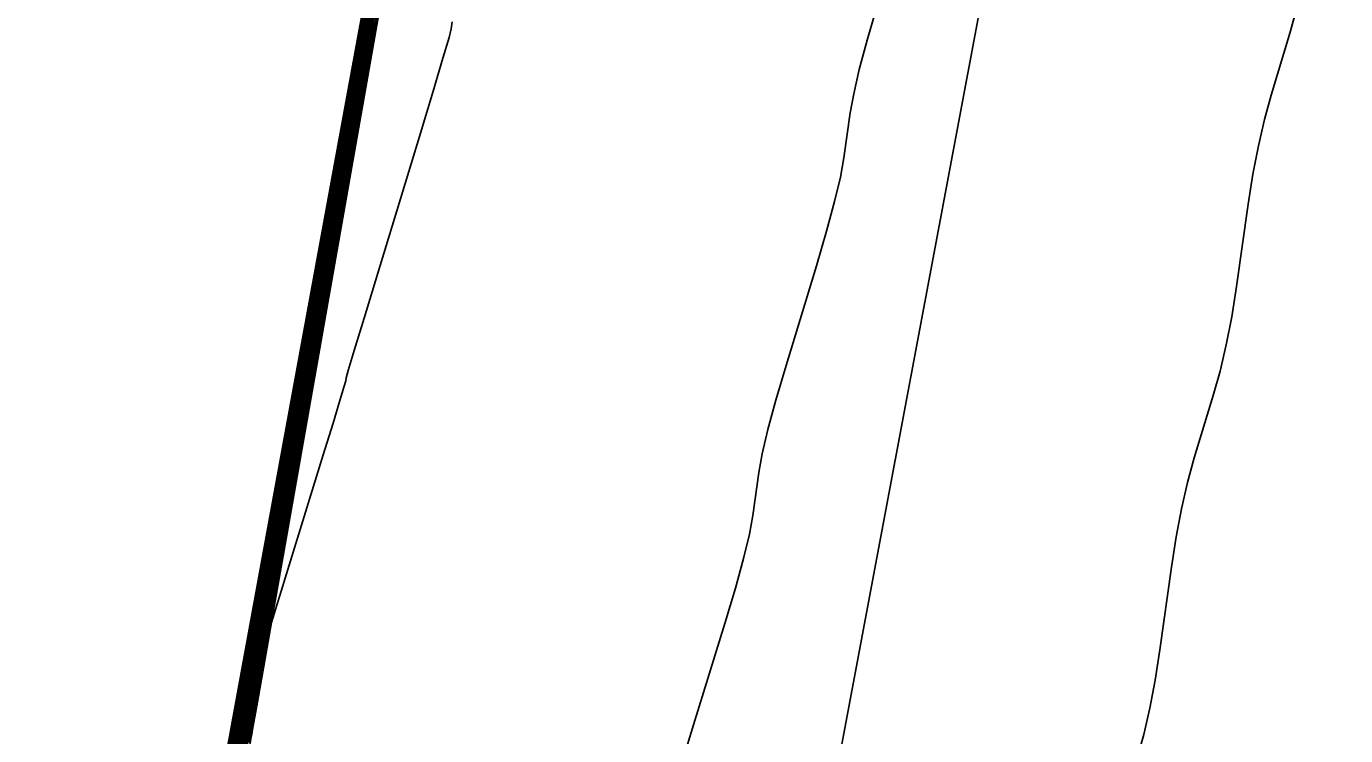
# Model space of a CAD drawing. Extents: x 1724534 to 1727318, y 657156 to 660047.
# Drawn here: x 1725490.35 to 1725508.11, y 659289.98 to 659299.53 of the extents above; entities that cross this region are included whole.
import ezdxf

# ---------------------------------------------------------------- set-up
doc = ezdxf.new("R2010")
doc.units = 0
for name, color, linetype in [('SURVEY - CONTOURS - Index with Text', 7, 'Continuous'), ('SURVEY - CONTOURS - Intermediate with optional Text', 7, 'Continuous'), ('SURVEY - DTM - Breaklines', 7, 'Continuous'), ('SURVEY - NON-TRANSPORTATION - Features', 7, 'Continuous'), ('SURVEY - UTILITIES - Fiber Optic Cable (Underground) with Text', 7, 'Continuous')]:
    doc.layers.add(name, color=color, linetype=linetype)

msp = doc.modelspace()

# ---------------------------------------------------------------- linework, layer by layer
at = {"layer": 'SURVEY - CONTOURS - Index with Text'}
for points in [[(1725492.947, 659288.864), (1725493.23, 659290.419), (1725493.327, 659290.948), (1725493.403, 659291.369), (1725493.459, 659291.682), (1725493.496, 659291.886), (1725493.567, 659292.288), (1725493.603, 659292.493), (1725493.66, 659292.808), (1725493.738, 659293.233), (1725493.835, 659293.768), (1725494.122, 659295.34), (1725494.219, 659295.873), (1725494.296, 659296.296), (1725494.352, 659296.607), (1725494.388, 659296.806), (1725494.455, 659297.191), (1725494.491, 659297.391), (1725494.548, 659297.705), (1725494.625, 659298.131), (1725494.724, 659298.671), (1725495.014, 659300.26)], [(1725495.05, 659300.1), (1725494.865, 659299.086), (1725494.796, 659298.708), (1725494.729, 659298.336), (1725494.599, 659297.608), (1725494.431, 659296.652), (1725494.367, 659296.291), (1725494.302, 659295.926), (1725494.235, 659295.555), (1725493.983, 659294.172), (1725493.915, 659293.797), (1725493.848, 659293.425), (1725493.782, 659293.058), (1725493.718, 659292.695), (1725493.548, 659291.732), (1725493.484, 659291.369), (1725493.418, 659291.003), (1725493.351, 659290.633), (1725493.284, 659290.26), (1725493.033, 659288.885)], [(1725495.086, 659299.94), (1725495.006, 659299.501), (1725494.967, 659299.285), (1725494.91, 659298.967), (1725494.836, 659298.547), (1725494.744, 659298.026), (1725494.474, 659296.498), (1725494.382, 659295.976), (1725494.308, 659295.556), (1725494.251, 659295.237), (1725494.212, 659295.02), (1725494.131, 659294.577), (1725494.092, 659294.36), (1725494.035, 659294.042), (1725493.96, 659293.622), (1725493.869, 659293.102), (1725493.6, 659291.578), (1725493.508, 659291.057), (1725493.433, 659290.637), (1725493.376, 659290.318), (1725493.337, 659290.1), (1725493.256, 659289.653)], [(1725501.8, 659299.81), (1725501.666, 659299.348), (1725501.561, 659298.954), (1725501.486, 659298.627), (1725501.439, 659298.368), (1725501.353, 659297.766), (1725501.306, 659297.505), (1725501.228, 659297.176), (1725501.121, 659296.776), (1725500.983, 659296.308), (1725500.575, 659294.966), (1725500.437, 659294.498), (1725500.33, 659294.103), (1725500.254, 659293.778), (1725500.209, 659293.526), (1725500.129, 659292.948), (1725500.083, 659292.694), (1725500.004, 659292.367), (1725499.894, 659291.966), (1725499.752, 659291.491), (1725499.33, 659290.126), (1725499.17, 659289.598)]]:
    msp.add_lwpolyline(points, dxfattribs=at)
at = {"layer": 'SURVEY - CONTOURS - Intermediate with optional Text'}
for points in [[(1725492.735, 659287.791), (1725493.486, 659291.917), (1725493.623, 659292.685), (1725494.379, 659296.837), (1725494.512, 659297.578), (1725495.273, 659301.758), (1725495.401, 659302.471), (1725496.179, 659306.738), (1725496.207, 659306.827), (1725496.32, 659307.172), (1725496.454, 659307.612), (1725497.547, 659311.3), (1725497.679, 659311.735), (1725497.747, 659311.943), (1725497.88, 659312.38), (1725498.977, 659316.086), (1725499.108, 659316.517), (1725499.173, 659316.714), (1725499.305, 659317.147), (1725500.406, 659320.872)], [(1725492.854, 659288.628), (1725493.198, 659290.515), (1725493.312, 659291.137), (1725493.394, 659291.588), (1725493.465, 659291.979), (1725493.476, 659292.044), (1725493.496, 659292.155), (1725493.548, 659292.438), (1725493.631, 659292.895), (1725494.095, 659295.435), (1725494.209, 659296.064), (1725494.292, 659296.518), (1725494.343, 659296.796), (1725494.362, 659296.899), (1725494.388, 659297.044), (1725494.439, 659297.326), (1725494.523, 659297.785), (1725494.639, 659298.422), (1725494.992, 659300.356)], [(1725492.885, 659288.707), (1725493.209, 659290.483), (1725493.317, 659291.074), (1725493.397, 659291.515), (1725493.45, 659291.807), (1725493.475, 659291.948), (1725493.506, 659292.125), (1725493.532, 659292.267), (1725493.585, 659292.562), (1725493.667, 659293.008), (1725493.776, 659293.606), (1725494.104, 659295.404), (1725494.213, 659296.001), (1725494.293, 659296.444), (1725494.346, 659296.733), (1725494.37, 659296.868), (1725494.398, 659297.024), (1725494.422, 659297.16), (1725494.475, 659297.452), (1725494.557, 659297.9), (1725494.667, 659298.505), (1725494.999, 659300.324)], [(1725492.978, 659288.943), (1725493.241, 659290.387), (1725493.332, 659290.885), (1725493.406, 659291.296), (1725493.464, 659291.619), (1725493.506, 659291.855), (1725493.597, 659292.369), (1725493.639, 659292.606), (1725493.698, 659292.932), (1725493.773, 659293.346), (1725493.865, 659293.849), (1725494.131, 659295.308), (1725494.222, 659295.81), (1725494.297, 659296.222), (1725494.355, 659296.544), (1725494.396, 659296.776), (1725494.484, 659297.274), (1725494.526, 659297.507), (1725494.584, 659297.831), (1725494.659, 659298.247), (1725494.752, 659298.754), (1725495.021, 659300.228)], [(1725493.008, 659289.022), (1725493.252, 659290.355), (1725493.336, 659290.822), (1725493.409, 659291.223), (1725493.469, 659291.557), (1725493.517, 659291.825), (1725493.627, 659292.451), (1725493.675, 659292.719), (1725493.735, 659293.055), (1725493.808, 659293.459), (1725493.894, 659293.93), (1725494.14, 659295.276), (1725494.225, 659295.746), (1725494.298, 659296.148), (1725494.358, 659296.481), (1725494.405, 659296.745), (1725494.513, 659297.358), (1725494.56, 659297.622), (1725494.62, 659297.957), (1725494.694, 659298.362), (1725494.78, 659298.837), (1725495.028, 659300.196)], [(1725493.039, 659289.101), (1725493.262, 659290.323), (1725493.341, 659290.759), (1725493.412, 659291.149), (1725493.474, 659291.494), (1725493.527, 659291.794), (1725493.657, 659292.532), (1725493.711, 659292.832), (1725493.773, 659293.178), (1725493.844, 659293.571), (1725493.924, 659294.011), (1725494.149, 659295.244), (1725494.229, 659295.682), (1725494.299, 659296.074), (1725494.361, 659296.418), (1725494.414, 659296.714), (1725494.542, 659297.441), (1725494.595, 659297.738), (1725494.657, 659298.083), (1725494.728, 659298.477), (1725494.808, 659298.92), (1725495.035, 659300.164)], [(1725493.07, 659289.18), (1725493.273, 659290.291), (1725493.346, 659290.696), (1725493.415, 659291.076), (1725493.479, 659291.432), (1725493.537, 659291.763), (1725493.81, 659293.302), (1725493.879, 659293.684), (1725494.158, 659295.212), (1725494.232, 659295.619), (1725494.3, 659296), (1725494.364, 659296.354), (1725494.422, 659296.683), (1725494.571, 659297.525), (1725494.629, 659297.854), (1725494.693, 659298.21), (1725494.762, 659298.593), (1725494.837, 659299.003), (1725495.043, 659300.132)], [(1725495.057, 659300.068), (1725494.893, 659299.169), (1725494.83, 659298.823), (1725494.765, 659298.462), (1725494.698, 659298.085), (1725494.628, 659297.692), (1725494.44, 659296.621), (1725494.37, 659296.228), (1725494.303, 659295.852), (1725494.238, 659295.492), (1725494.176, 659295.148), (1725494.012, 659294.253), (1725493.95, 659293.909), (1725493.885, 659293.549), (1725493.818, 659293.171), (1725493.748, 659292.776), (1725493.558, 659291.701), (1725493.488, 659291.307), (1725493.421, 659290.93), (1725493.356, 659290.57), (1725493.294, 659290.228), (1725493.132, 659289.338)], [(1725495.064, 659300.036), (1725494.921, 659299.252), (1725494.864, 659298.939), (1725494.801, 659298.588), (1725494.732, 659298.2), (1725494.657, 659297.775), (1725494.448, 659296.591), (1725494.373, 659296.165), (1725494.304, 659295.778), (1725494.241, 659295.428), (1725494.185, 659295.116), (1725494.042, 659294.334), (1725493.985, 659294.022), (1725493.922, 659293.672), (1725493.853, 659293.284), (1725493.778, 659292.858), (1725493.569, 659291.67), (1725493.493, 659291.244), (1725493.424, 659290.857), (1725493.361, 659290.507), (1725493.305, 659290.196), (1725493.163, 659289.417)], [(1725495.071, 659300.004), (1725494.898, 659299.054), (1725494.838, 659298.715), (1725494.767, 659298.316), (1725494.686, 659297.859), (1725494.457, 659296.56), (1725494.305, 659295.704), (1725494.244, 659295.364), (1725494.194, 659295.084), (1725494.072, 659294.415), (1725494.021, 659294.135), (1725493.96, 659293.795), (1725493.889, 659293.397), (1725493.808, 659292.939), (1725493.579, 659291.64), (1725493.498, 659291.182), (1725493.427, 659290.783), (1725493.366, 659290.444), (1725493.316, 659290.164), (1725493.194, 659289.495)], [(1725495.079, 659299.972), (1725494.978, 659299.418), (1725494.933, 659299.17), (1725494.874, 659298.841), (1725494.801, 659298.432), (1725494.715, 659297.942), (1725494.466, 659296.529), (1725494.379, 659296.039), (1725494.306, 659295.63), (1725494.248, 659295.301), (1725494.203, 659295.052), (1725494.101, 659294.496), (1725493.997, 659293.919), (1725493.925, 659293.51), (1725493.838, 659293.02), (1725493.589, 659291.609), (1725493.503, 659291.119), (1725493.43, 659290.71), (1725493.371, 659290.381), (1725493.326, 659290.132), (1725493.225, 659289.574)], [(1725495.108, 659299.844), (1725495.019, 659299.346), (1725494.939, 659298.894), (1725494.5, 659296.405), (1725494.391, 659295.787), (1725494.311, 659295.334), (1725494.26, 659295.046), (1725494.238, 659294.924), (1725494.219, 659294.82), (1725494.198, 659294.698), (1725494.147, 659294.412), (1725494.068, 659293.961), (1725493.959, 659293.346), (1725493.631, 659291.485), (1725493.391, 659290.129), (1725493.369, 659290.004), (1725493.348, 659289.89)], [(1725495.062, 659299.667), (1725495.035, 659299.516), (1725494.983, 659299.22), (1725494.905, 659298.779), (1725494.801, 659298.193), (1725494.492, 659296.436), (1725494.388, 659295.85), (1725494.31, 659295.408), (1725494.257, 659295.11), (1725494.23, 659294.956), (1725494.19, 659294.739), (1725494.162, 659294.585), (1725494.11, 659294.289), (1725494.032, 659293.848), (1725493.929, 659293.264), (1725493.621, 659291.516), (1725493.517, 659290.932), (1725493.439, 659290.491), (1725493.386, 659290.192), (1725493.358, 659290.036), (1725493.317, 659289.811)], [(1725507.448, 659299.785), (1725507.357, 659299.456), (1725507.104, 659298.609), (1725507.013, 659298.279), (1725506.931, 659297.924), (1725506.858, 659297.545), (1725506.795, 659297.14), (1725506.636, 659296.029), (1725506.572, 659295.624), (1725506.499, 659295.245), (1725506.417, 659294.892), (1725506.325, 659294.563), (1725506.069, 659293.721), (1725505.978, 659293.392), (1725505.896, 659293.037), (1725505.823, 659292.657), (1725505.761, 659292.251), (1725505.606, 659291.135), (1725505.543, 659290.73), (1725505.47, 659290.35), (1725505.388, 659289.997), (1725505.296, 659289.67)], [(1725495.034, 659299.584), (1725494.946, 659299.093), (1725494.87, 659298.663), (1725494.772, 659298.109), (1725494.483, 659296.467), (1725494.385, 659295.913), (1725494.221, 659294.988), (1725494.16, 659294.658), (1725494.127, 659294.473), (1725494.072, 659294.165), (1725493.61, 659291.547), (1725493.513, 659290.995), (1725493.436, 659290.564), (1725493.381, 659290.255), (1725493.348, 659290.068), (1725493.253, 659289.545)], [(1725496.083, 659299.595), (1725496.07, 659299.503), (1725496.04, 659299.386), (1725495.958, 659299.106), (1725495.825, 659298.661), (1725495.641, 659298.053), (1725495.081, 659296.211), (1725494.897, 659295.605), (1725494.765, 659295.168), (1725494.685, 659294.9), (1725494.657, 659294.8), (1725494.651, 659294.761), (1725494.631, 659294.687), (1725494.573, 659294.496), (1725494.479, 659294.188), (1725494.348, 659293.763), (1725493.65, 659291.506), (1725493.461, 659290.434), (1725493.426, 659290.233), (1725493.4, 659290.089), (1725493.385, 659290.002), (1725493.38, 659289.972)]]:
    msp.add_lwpolyline(points, dxfattribs=at)
at = {"layer": 'SURVEY - DTM - Breaklines'}
msp.add_lwpolyline([(1725548.52, 659521.481), (1725540.965, 659497.216), (1725536.847, 659481.64), (1725536.065, 659476.4), (1725532.186, 659451.331), (1725527.526, 659426.779), (1725520.287, 659402.807), (1725512.005, 659379.174), (1725506.044, 659356.068), (1725503.268, 659330.772), (1725496.158, 659306.737), (1725491.301, 659280.213), (1725484.669, 659256.065), (1725478.26, 659232.056), (1725472.366, 659207.66), (1725466.542, 659183.359), (1725459.12, 659159.228), (1725454.379, 659134.473), (1725448.668, 659109.979), (1725442.764, 659085.69), (1725436.263, 659061.294), (1725431.444, 659036.269), (1725428.274, 659013.717), (1725429.417, 659007.151)], dxfattribs=at)
at = {"layer": 'SURVEY - NON-TRANSPORTATION - Features'}
msp.add_lwpolyline([(1725478.626, 659231.962), (1725484.871, 659256.014), (1725491.647, 659280.125), (1725496.324, 659306.695), (1725504.184, 659330.541), (1725509.657, 659355.134), (1725515.881, 659378.125), (1725522.114, 659402.336), (1725528.356, 659426.565), (1725533.162, 659451.14), (1725540.618, 659474.976), (1725541.895, 659480.465), (1725545.325, 659497.45), (1725552.4, 659520.505), (1725557.595, 659544.875), (1725563.899, 659569.033), (1725569.664, 659593.303), (1725577.056, 659617.422)], dxfattribs=at)
at = {"layer": 'SURVEY - UTILITIES - Fiber Optic Cable (Underground) with Text'}
msp.add_lwpolyline([(1725620.739, 659775.717), (1725611.515, 659729.876), (1725595.678, 659670.817), (1725588.852, 659637.987), (1725579.945, 659608.985), (1725572.052, 659574.699), (1725561.954, 659530.586), (1725538.949, 659448.715), (1725526.808, 659392.271), (1725505.744, 659313.434), (1725493.556, 659248.407)], dxfattribs=at)

doc.saveas('drawing.dxf')
